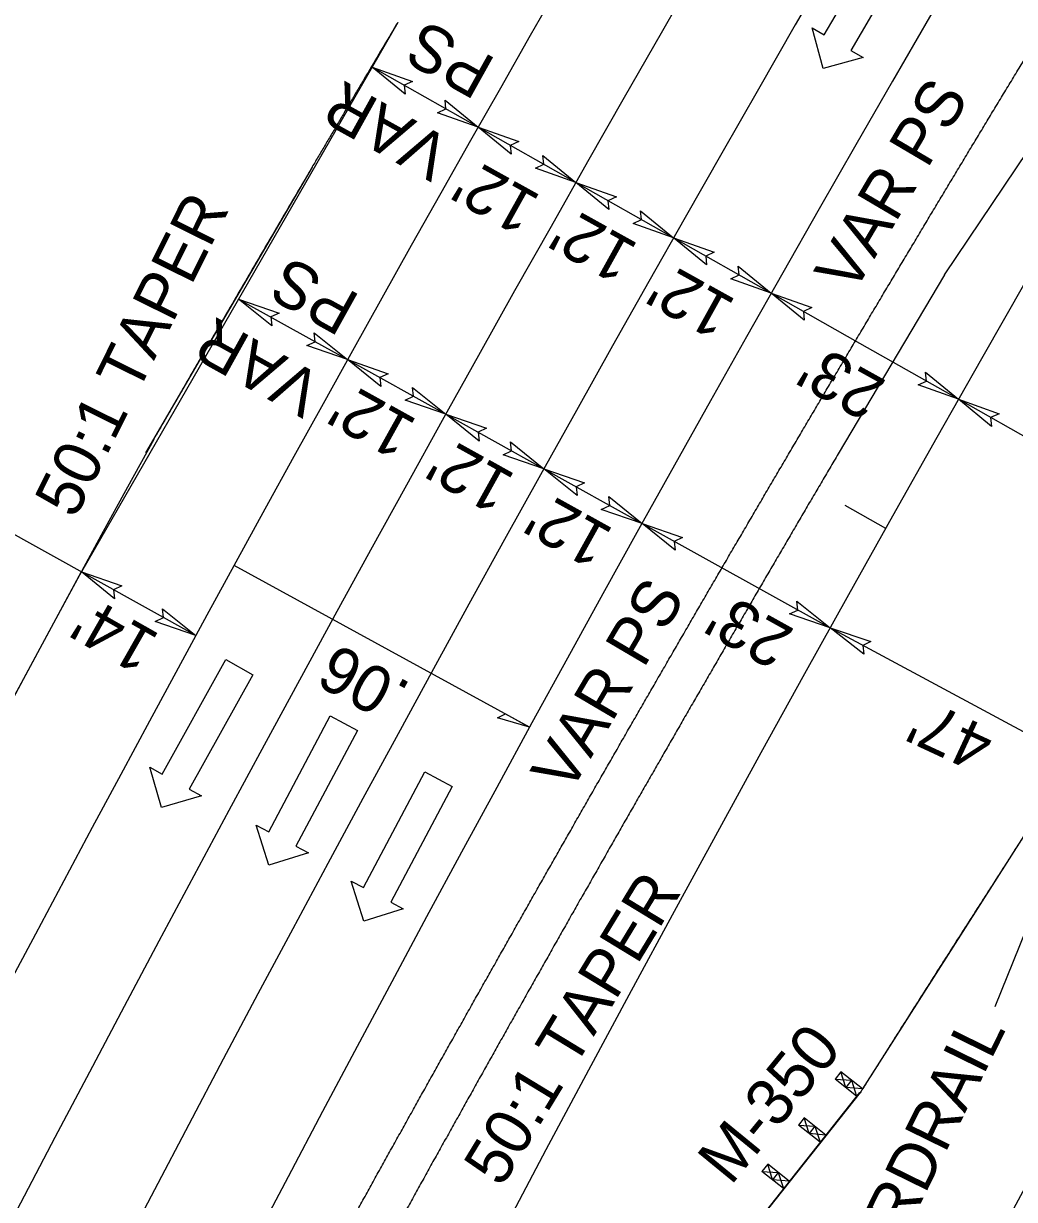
# Model space of a CAD drawing. Extents: x 2389694 to 2405615, y 546931 to 573532.
# Drawn here: x 2395584.9 to 2395690.8, y 557120.4 to 557246.1 of the extents above; entities that cross this region are included whole.
import ezdxf

# ---------------------------------------------------------------- set-up
doc = ezdxf.new("R2010")
doc.units = 0
for name, color, linetype in [('Prop Cable Guiderail Anchor Unit CELL', 7, 'Continuous'), ('Prop Cable Guiderail Single Face', 7, 'Continuous'), ('Prop Dimension', 7, 'Continuous'), ('Prop Dimension Text', 7, 'Continuous'), ('Prop DSN Text', 7, 'Continuous'), ('Prop EOT', 7, 'Continuous'), ('Prop GRAU M350 Approach CELL', 7, 'Continuous'), ('Prop Guardrail', 7, 'Continuous'), ('Prop Horizontal Alignment', 7, 'Continuous'), ('Prop Horizontal Alignment Tick Small', 7, 'Continuous'), ('Prop Lane Arrow Through CELL', 7, 'Continuous'), ('Prop Lane Lines', 7, 'Continuous'), ('Prop SBG', 7, 'Continuous'), ('Prop Super Arrow 1 Lane CELL', 7, 'Continuous'), ('Prop Superelevation Label', 7, 'Continuous')]:
    doc.layers.add(name, color=color, linetype=linetype)

msp = doc.modelspace()

# ---------------------------------------------------------------- linework, layer by layer
at = {"layer": 'Prop Cable Guiderail Anchor Unit CELL'}
msp.add_line((2395683.28, 557219.25), (2395692.21, 557232.52), dxfattribs=at)
at = {"layer": 'Prop Cable Guiderail Single Face'}
msp.add_line((2395683.28, 557219.25), (2395671.92, 557200.11), dxfattribs=at)
for points in [[(2395671.92, 557200.11), (2395671.47, 557199.33), (2395671.01, 557198.56), (2395670.55, 557197.78), (2395670.09, 557197), (2395669.64, 557196.22), (2395669.18, 557195.44), (2395668.72, 557194.67), (2395668.27, 557193.89), (2395667.81, 557193.11), (2395667.35, 557192.32), (2395666.89, 557191.54), (2395666.44, 557190.76), (2395665.98, 557189.98), (2395665.53, 557189.21), (2395665.07, 557188.43), (2395664.62, 557187.65), (2395664.16, 557186.87), (2395663.71, 557186.09), (2395663.25, 557185.31), (2395662.8, 557184.53), (2395662.34, 557183.74), (2395661.89, 557182.96), (2395661.43, 557182.18), (2395660.98, 557181.4), (2395660.53, 557180.62), (2395660.07, 557179.84), (2395659.62, 557179.06), (2395659.17, 557178.28), (2395658.72, 557177.49), (2395658.26, 557176.71), (2395657.81, 557175.93), (2395657.36, 557175.14), (2395656.9, 557174.36), (2395656.45, 557173.58), (2395656, 557172.8), (2395655.55, 557172.02), (2395655.1, 557171.23), (2395654.65, 557170.45), (2395654.2, 557169.67), (2395653.75, 557168.89), (2395653.3, 557168.11), (2395652.85, 557167.32), (2395652.4, 557166.53), (2395651.95, 557165.75), (2395651.5, 557164.97), (2395651.05, 557164.18), (2395650.6, 557163.4), (2395650.15, 557162.62), (2395649.7, 557161.83), (2395649.25, 557161.05), (2395648.81, 557160.27), (2395648.36, 557159.48), (2395647.91, 557158.7), (2395647.46, 557157.91), (2395647.01, 557157.12), (2395646.57, 557156.34), (2395646.12, 557155.55), (2395645.67, 557154.77), (2395645.23, 557153.98), (2395644.78, 557153.2), (2395644.33, 557152.42), (2395643.89, 557151.63), (2395643.44, 557150.85), (2395643, 557150.06), (2395642.55, 557149.27), (2395642.1, 557148.48), (2395641.66, 557147.7), (2395641.21, 557146.91), (2395640.77, 557146.12), (2395640.33, 557145.34), (2395639.88, 557144.55), (2395639.44, 557143.77), (2395638.99, 557142.98), (2395638.55, 557142.19)], [(2395638.55, 557142.19), (2395638.11, 557141.41), (2395637.66, 557140.61), (2395637.22, 557139.83), (2395636.77, 557139.04), (2395636.33, 557138.25), (2395635.89, 557137.46), (2395635.45, 557136.68), (2395635.01, 557135.89), (2395634.56, 557135.1), (2395634.12, 557134.32), (2395633.68, 557133.53), (2395633.24, 557132.74), (2395632.8, 557131.94), (2395632.36, 557131.16), (2395631.92, 557130.37), (2395631.48, 557129.58), (2395631.04, 557128.79), (2395630.6, 557128), (2395630.16, 557127.21), (2395629.72, 557126.43), (2395629.28, 557125.64), (2395628.84, 557124.85), (2395628.4, 557124.06), (2395627.96, 557123.27), (2395627.52, 557122.47), (2395627.08, 557121.68), (2395626.64, 557120.89), (2395626.21, 557120.1), (2395625.77, 557119.31), (2395625.33, 557118.52), (2395624.89, 557117.73), (2395624.46, 557116.94), (2395624.02, 557116.15), (2395623.58, 557115.36), (2395623.46, 557115.15)]]:
    msp.add_spline(points, degree=3, dxfattribs=at)
at = {"layer": 'Prop Dimension'}
for p, q in [((2395633.45, 557235.02), (2395622.11, 557241.44)), ((2395643.89, 557229.1), (2395633.45, 557235.02)), ((2395654.33, 557223.18), (2395643.89, 557229.1)), ((2395664.77, 557217.27), (2395654.33, 557223.18)), ((2395674.24, 557211.9), (2395664.77, 557217.27)), ((2395607.84, 557216.65), (2395616, 557212.11)), ((2395616, 557212.11), (2395619.5, 557210.17)), ((2395684.78, 557205.93), (2395674.24, 557211.9)), ((2395619.5, 557210.17), (2395629.98, 557204.34)), ((2395725.67, 557182.76), (2395684.78, 557205.93)), ((2395629.98, 557204.34), (2395640.47, 557198.5)), ((2395603.27, 557180.67), (2395565.04, 557201.99)), ((2395640.47, 557198.5), (2395650.96, 557192.67)), ((2395650.96, 557192.67), (2395671.06, 557181.49)), ((2395712.46, 557159.25), (2395671.06, 557181.49))]:
    msp.add_line(p, q, dxfattribs=at)
for points in [[(2395625.64, 557238.55), (2395622.11, 557241.44), (2395626.44, 557239.91), (2395625.54, 557239.5)], [(2395629.91, 557237.91), (2395633.45, 557235.02), (2395629.12, 557236.55), (2395630.01, 557236.96)], [(2395636.98, 557232.12), (2395633.45, 557235.02), (2395637.78, 557233.48), (2395636.88, 557233.07)], [(2395640.35, 557231.99), (2395643.89, 557229.1), (2395639.56, 557230.64), (2395640.45, 557231.05)], [(2395647.42, 557226.21), (2395643.89, 557229.1), (2395648.22, 557227.57), (2395647.32, 557227.15)], [(2395650.79, 557226.08), (2395654.33, 557223.18), (2395650, 557224.72), (2395650.89, 557225.13)], [(2395657.86, 557220.29), (2395654.33, 557223.18), (2395658.66, 557221.65), (2395657.76, 557221.24)], [(2395661.23, 557220.16), (2395664.77, 557217.27), (2395660.44, 557218.8), (2395661.33, 557219.22)], [(2395668.3, 557214.38), (2395664.77, 557217.27), (2395669.1, 557215.73), (2395668.2, 557215.32)], [(2395611.39, 557213.79), (2395607.84, 557216.65), (2395612.18, 557215.15), (2395611.29, 557214.73)], [(2395615.94, 557213.03), (2395619.5, 557210.17), (2395615.15, 557211.67), (2395616.04, 557212.09)], [(2395623.05, 557207.3), (2395619.5, 557210.17), (2395623.84, 557208.67), (2395622.95, 557208.25)], [(2395681.25, 557208.82), (2395684.78, 557205.93), (2395680.45, 557207.46), (2395681.34, 557207.88)], [(2395626.43, 557207.2), (2395629.98, 557204.34), (2395625.64, 557205.84), (2395626.53, 557206.26)], [(2395688.31, 557203.04), (2395684.78, 557205.93), (2395689.11, 557204.39), (2395688.21, 557203.98)], [(2395633.54, 557201.47), (2395629.98, 557204.34), (2395634.33, 557202.83), (2395633.44, 557202.42)], [(2395636.91, 557201.37), (2395640.47, 557198.5), (2395636.13, 557200), (2395637.02, 557200.42)], [(2395644.03, 557195.64), (2395640.47, 557198.5), (2395644.81, 557197), (2395643.92, 557196.58)], [(2395647.4, 557195.53), (2395650.96, 557192.67), (2395646.61, 557194.17), (2395647.51, 557194.59)], [(2395654.51, 557189.81), (2395650.96, 557192.67), (2395655.3, 557191.17), (2395654.41, 557190.75)], [(2395594.6, 557184.62), (2395591.05, 557187.49), (2395595.39, 557185.99), (2395594.5, 557185.57)], [(2395599.72, 557183.54), (2395603.27, 557180.67), (2395598.93, 557182.18), (2395599.82, 557182.6)], [(2395667.5, 557184.36), (2395671.06, 557181.49), (2395666.71, 557182.99), (2395667.61, 557183.41)], [(2395674.66, 557178.68), (2395671.06, 557181.49), (2395675.42, 557180.06), (2395674.54, 557179.62)]]:
    msp.add_lwpolyline(points, close=True, dxfattribs=at)
at = {"layer": 'Prop DSN Text'}
msp.add_line((2395688.7, 557141.04), (2395693.29, 557152.41), dxfattribs=at)
at = {"layer": 'Prop EOT'}
for p, q in [((2395615.72, 557230.73), (2395597.92, 557200.2)), ((2395674.28, 557131.83), (2395650.78, 557102.25))]:
    msp.add_line(p, q, dxfattribs=at)
for centre, radius, start, end in [((2398729.82, 555480.32), 3559, 136.54853, 163.17888), ((2398729.82, 555480.32), 3523, 136.54853, 169.40696), ((2398729.82, 555480.32), 3453, 136.54853, 155.44499), ((2398729.82, 555480.32), 3429, 136.54853, 155.44499), ((2398729.82, 555480.32), 3573, 151.19964, 163.17888), ((2398729.83, 555480.34), 3415, 150.73536, 155.44499)]:
    msp.add_arc(centre, radius, start, end, dxfattribs=at)
for points in [[(2395682.12, 557226.17), (2395682.58, 557226.95), (2395683.05, 557227.73), (2395683.52, 557228.5), (2395683.98, 557229.28), (2395684.45, 557230.06), (2395684.92, 557230.83), (2395685.38, 557231.61), (2395685.85, 557232.39), (2395686.32, 557233.16), (2395686.79, 557233.94), (2395687.26, 557234.71), (2395687.72, 557235.49), (2395688.19, 557236.27), (2395688.66, 557237.04), (2395689.13, 557237.82), (2395689.6, 557238.59), (2395690.07, 557239.37), (2395690.54, 557240.14), (2395691.01, 557240.92), (2395691.48, 557241.69), (2395691.95, 557242.47), (2395692.42, 557243.24), (2395692.89, 557244.02), (2395693.36, 557244.79), (2395693.83, 557245.56), (2395694.3, 557246.34), (2395694.77, 557247.11), (2395695.24, 557247.89), (2395695.72, 557248.66), (2395696.19, 557249.43), (2395696.66, 557250.21), (2395697.13, 557250.98), (2395697.6, 557251.75), (2395698.08, 557252.53), (2395698.55, 557253.3), (2395699.02, 557254.07), (2395699.5, 557254.85), (2395699.97, 557255.62), (2395700.44, 557256.39), (2395700.92, 557257.16), (2395701.39, 557257.93), (2395701.86, 557258.71), (2395702.34, 557259.48), (2395702.81, 557260.25), (2395703.29, 557261.02), (2395703.76, 557261.79), (2395704.24, 557262.57), (2395704.71, 557263.34), (2395705.19, 557264.11), (2395705.66, 557264.88), (2395706.14, 557265.65), (2395706.62, 557266.42), (2395707.09, 557267.19), (2395707.57, 557267.96), (2395708.05, 557268.73), (2395708.52, 557269.5), (2395709, 557270.27), (2395709.48, 557271.04), (2395709.96, 557271.81), (2395710.43, 557272.58), (2395710.91, 557273.35), (2395711.39, 557274.12), (2395711.87, 557274.89), (2395712.35, 557275.66), (2395712.83, 557276.43), (2395713.3, 557277.2), (2395713.78, 557277.97), (2395714.26, 557278.74), (2395714.74, 557279.5), (2395715.22, 557280.27), (2395715.7, 557281.04), (2395716.18, 557281.81), (2395717.14, 557283.35)], [(2395624.85, 557246.2), (2395624.49, 557245.6), (2395624.14, 557245.01), (2395623.79, 557244.42), (2395623.44, 557243.83), (2395623.08, 557243.23), (2395622.73, 557242.65), (2395622.38, 557242.05), (2395622.03, 557241.45), (2395621.68, 557240.86), (2395621.32, 557240.27), (2395620.98, 557239.68), (2395620.62, 557239.08), (2395620.27, 557238.49), (2395619.92, 557237.89), (2395619.57, 557237.3), (2395619.22, 557236.71), (2395618.87, 557236.11), (2395618.52, 557235.52), (2395618.17, 557234.92), (2395617.82, 557234.33), (2395617.47, 557233.74), (2395617.12, 557233.15), (2395616.77, 557232.55), (2395616.41, 557231.95), (2395616.07, 557231.36), (2395615.71, 557230.76), (2395615.37, 557230.17), (2395615.02, 557229.57), (2395614.67, 557228.98), (2395614.32, 557228.39), (2395613.97, 557227.79), (2395613.62, 557227.2), (2395613.27, 557226.6), (2395612.92, 557226.01), (2395612.57, 557225.41), (2395612.23, 557224.82), (2395611.88, 557224.22), (2395611.53, 557223.62), (2395611.18, 557223.03), (2395610.83, 557222.43), (2395610.48, 557221.84), (2395610.13, 557221.24), (2395609.79, 557220.65), (2395609.44, 557220.05), (2395609.09, 557219.45), (2395608.75, 557218.86), (2395608.4, 557218.26), (2395608.05, 557217.67), (2395607.7, 557217.07), (2395607.36, 557216.48), (2395607.01, 557215.88), (2395606.66, 557215.28), (2395606.32, 557214.69), (2395605.97, 557214.09), (2395605.62, 557213.49), (2395605.27, 557212.89), (2395604.93, 557212.3), (2395604.58, 557211.7), (2395604.24, 557211.11), (2395603.89, 557210.51), (2395603.54, 557209.91), (2395603.2, 557209.32), (2395602.85, 557208.72), (2395602.51, 557208.12), (2395602.16, 557207.52), (2395601.82, 557206.93), (2395601.47, 557206.33), (2395601.13, 557205.73), (2395600.78, 557205.14), (2395600.44, 557204.53), (2395600.1, 557203.94), (2395599.75, 557203.34), (2395599.06, 557202.15)], [(2395648.18, 557168.32), (2395648.63, 557169.11), (2395649.08, 557169.89), (2395649.53, 557170.68), (2395649.98, 557171.46), (2395650.44, 557172.25), (2395650.89, 557173.04), (2395651.34, 557173.82), (2395651.79, 557174.61), (2395652.25, 557175.39), (2395652.7, 557176.18), (2395653.15, 557176.96), (2395653.61, 557177.75), (2395654.06, 557178.53), (2395654.52, 557179.32), (2395654.97, 557180.1), (2395655.42, 557180.88), (2395655.88, 557181.67), (2395656.33, 557182.45), (2395656.79, 557183.24), (2395657.24, 557184.02), (2395657.7, 557184.81), (2395658.15, 557185.59), (2395658.61, 557186.37), (2395659.07, 557187.16), (2395659.52, 557187.94), (2395659.98, 557188.72), (2395660.43, 557189.51), (2395660.89, 557190.29), (2395661.35, 557191.07), (2395661.81, 557191.85), (2395662.26, 557192.64), (2395662.72, 557193.42), (2395663.18, 557194.2), (2395663.64, 557194.98), (2395664.09, 557195.77), (2395664.55, 557196.55), (2395665.01, 557197.33), (2395665.47, 557198.11), (2395665.93, 557198.89), (2395666.39, 557199.67), (2395666.85, 557200.46), (2395667.31, 557201.24), (2395667.77, 557202.02), (2395668.23, 557202.8), (2395668.69, 557203.58), (2395669.15, 557204.36), (2395669.61, 557205.14), (2395670.07, 557205.92), (2395670.53, 557206.7), (2395670.99, 557207.48), (2395671.45, 557208.26), (2395671.91, 557209.04), (2395672.38, 557209.82), (2395672.84, 557210.6), (2395673.3, 557211.38), (2395673.76, 557212.16), (2395674.22, 557212.94), (2395674.69, 557213.72), (2395675.15, 557214.5), (2395675.61, 557215.28), (2395676.08, 557216.06), (2395676.54, 557216.84), (2395677, 557217.62), (2395677.47, 557218.39), (2395677.93, 557219.17), (2395678.4, 557219.95), (2395678.86, 557220.73), (2395679.33, 557221.51), (2395679.79, 557222.28), (2395680.26, 557223.06), (2395680.72, 557223.84), (2395681.19, 557224.62), (2395681.65, 557225.4), (2395682.12, 557226.17)], [(2395702.21, 557175.41), (2395701.84, 557174.82), (2395701.46, 557174.24), (2395701.07, 557173.65), (2395700.69, 557173.07), (2395700.31, 557172.48), (2395699.93, 557171.89), (2395699.55, 557171.31), (2395699.16, 557170.72), (2395698.79, 557170.13), (2395698.41, 557169.55), (2395698.02, 557168.96), (2395697.64, 557168.38), (2395697.26, 557167.78), (2395696.88, 557167.2), (2395696.5, 557166.62), (2395696.12, 557166.02), (2395695.74, 557165.44), (2395695.36, 557164.85), (2395694.98, 557164.26), (2395694.6, 557163.68), (2395694.22, 557163.09), (2395693.84, 557162.5), (2395693.47, 557161.92), (2395693.08, 557161.32), (2395692.71, 557160.74), (2395692.33, 557160.14), (2395691.95, 557159.56), (2395691.57, 557158.98), (2395691.19, 557158.38), (2395690.81, 557157.8), (2395690.43, 557157.2), (2395690.06, 557156.62), (2395689.68, 557156.03), (2395689.3, 557155.44), (2395688.92, 557154.85), (2395688.55, 557154.27), (2395688.17, 557153.67), (2395687.79, 557153.09), (2395687.41, 557152.49), (2395687.03, 557151.91), (2395686.66, 557151.32), (2395686.28, 557150.73), (2395685.9, 557150.14), (2395685.52, 557149.54), (2395685.15, 557148.96), (2395684.77, 557148.37), (2395684.39, 557147.78), (2395684.02, 557147.19), (2395683.65, 557146.6), (2395683.27, 557146.01), (2395682.89, 557145.42), (2395682.51, 557144.83), (2395682.14, 557144.24), (2395681.77, 557143.65), (2395681.39, 557143.06), (2395681.01, 557142.47), (2395680.64, 557141.88), (2395680.26, 557141.28), (2395679.89, 557140.7), (2395679.51, 557140.1), (2395679.14, 557139.51), (2395678.76, 557138.93), (2395678.39, 557138.33), (2395678.01, 557137.74), (2395677.64, 557137.14), (2395677.26, 557136.56), (2395676.89, 557135.97), (2395676.51, 557135.37), (2395676.14, 557134.78), (2395675.77, 557134.19), (2395675.39, 557133.6), (2395675.02, 557133.01), (2395674.27, 557131.82)], [(2395615.34, 557109.81), (2395615.77, 557110.6), (2395616.21, 557111.4), (2395616.65, 557112.19), (2395617.08, 557112.99), (2395617.52, 557113.78), (2395617.96, 557114.57), (2395618.4, 557115.37), (2395618.83, 557116.16), (2395619.27, 557116.96), (2395619.71, 557117.75), (2395620.15, 557118.55), (2395620.59, 557119.34), (2395621.03, 557120.13), (2395621.47, 557120.93), (2395621.9, 557121.72), (2395622.34, 557122.51), (2395622.78, 557123.31), (2395623.22, 557124.1), (2395623.66, 557124.89), (2395624.1, 557125.68), (2395624.54, 557126.48), (2395624.99, 557127.27), (2395625.43, 557128.06), (2395625.87, 557128.85), (2395626.31, 557129.65), (2395626.75, 557130.44), (2395627.19, 557131.23), (2395627.63, 557132.02), (2395628.08, 557132.81), (2395628.52, 557133.61), (2395628.96, 557134.4), (2395629.4, 557135.19), (2395629.85, 557135.98), (2395630.29, 557136.77), (2395630.73, 557137.56), (2395631.18, 557138.35), (2395631.62, 557139.14), (2395632.06, 557139.93), (2395632.51, 557140.73), (2395632.95, 557141.52), (2395633.4, 557142.31), (2395633.84, 557143.1), (2395634.29, 557143.89), (2395634.73, 557144.68), (2395635.18, 557145.47), (2395635.62, 557146.26), (2395636.07, 557147.05), (2395636.51, 557147.83), (2395636.96, 557148.62), (2395637.41, 557149.41), (2395637.85, 557150.2), (2395638.3, 557150.99), (2395638.75, 557151.78), (2395639.19, 557152.57), (2395639.64, 557153.36), (2395640.09, 557154.15), (2395640.54, 557154.93), (2395640.98, 557155.72), (2395641.43, 557156.51), (2395641.88, 557157.3), (2395642.33, 557158.09), (2395642.78, 557158.88), (2395643.23, 557159.66), (2395643.68, 557160.45), (2395644.12, 557161.24), (2395644.57, 557162.03), (2395645.02, 557162.81), (2395645.47, 557163.6), (2395645.92, 557164.39), (2395646.37, 557165.17), (2395646.83, 557165.96), (2395647.28, 557166.75), (2395647.73, 557167.53), (2395648.18, 557168.32)]]:
    msp.add_spline(points, degree=3, dxfattribs=at)
at = {"layer": 'Prop GRAU M350 Approach CELL'}
for p, q in [((2395672.21, 557134.06), (2395671.59, 557133.28)), ((2395673.89, 557131.46), (2395671.59, 557133.28)), ((2395671.59, 557133.28), (2395673.34, 557133.17)), ((2395674.51, 557132.24), (2395672.21, 557134.06)), ((2395672.72, 557132.39), (2395672.21, 557134.06)), ((2395673.34, 557133.17), (2395672.72, 557132.39)), ((2395673.34, 557133.17), (2395673.89, 557131.46)), ((2395674.2, 557131.85), (2395650.78, 557102.25)), ((2395674.51, 557132.24), (2395672.72, 557132.39)), ((2395668.3, 557129.12), (2395667.68, 557128.34)), ((2395670.6, 557127.3), (2395668.3, 557129.12)), ((2395668.81, 557127.45), (2395668.3, 557129.12)), ((2395669.98, 557126.52), (2395667.68, 557128.34)), ((2395667.68, 557128.34), (2395669.43, 557128.23)), ((2395669.43, 557128.23), (2395668.81, 557127.45)), ((2395669.43, 557128.23), (2395669.98, 557126.52)), ((2395670.6, 557127.3), (2395668.81, 557127.45)), ((2395664.39, 557124.18), (2395663.77, 557123.4)), ((2395666.69, 557122.36), (2395664.39, 557124.18)), ((2395664.9, 557122.51), (2395664.39, 557124.18)), ((2395666.07, 557121.58), (2395663.77, 557123.4)), ((2395663.77, 557123.4), (2395665.52, 557123.29)), ((2395665.52, 557123.29), (2395664.9, 557122.51)), ((2395665.52, 557123.29), (2395666.07, 557121.58)), ((2395666.69, 557122.36), (2395664.9, 557122.51))]:
    msp.add_line(p, q, dxfattribs=at)
at = {"layer": 'Prop Guardrail'}
for p, q in [((2395624.85, 557246.2), (2395591.05, 557187.49)), ((2395691.74, 557159.27), (2395674.51, 557132.24))]:
    msp.add_line(p, q, dxfattribs=at)
for radius, start, end in [(3415, 149.9922, 155.44499), (3573, 151.45837, 163.17888)]:
    msp.add_arc((2398729.82, 555480.32), radius, start, end, dxfattribs=at)
at = {"layer": 'Prop Horizontal Alignment'}
msp.add_arc((2398729.82, 555480.32), 3500, 136.54853, 177.15578, dxfattribs=at)
at = {"layer": 'Prop Horizontal Alignment Tick Small'}
msp.add_line((2395677.01, 557192.14), (2395672.65, 557194.59), dxfattribs=at)
at = {"layer": 'Prop Lane Arrow Through CELL'}
for p, q in [((2395670.43, 557244.88), (2395677.48, 557256.97)), ((2395680.33, 557255.31), (2395673.28, 557243.22)), ((2395670.32, 557241.3), (2395669.14, 557245.63)), ((2395669.14, 557245.63), (2395670.43, 557244.88)), ((2395674.58, 557242.46), (2395670.32, 557241.3)), ((2395673.28, 557243.22), (2395674.58, 557242.46)), ((2395599.68, 557165.88), (2395606.49, 557178.11)), ((2395606.49, 557178.11), (2395609.37, 557176.5)), ((2395609.37, 557176.5), (2395602.56, 557164.27)), ((2395611.07, 557159.72), (2395617.63, 557172.09)), ((2395617.63, 557172.09), (2395620.55, 557170.54)), ((2395620.55, 557170.54), (2395613.98, 557158.17)), ((2395599.63, 557162.3), (2395598.37, 557166.61)), ((2395598.37, 557166.61), (2395599.68, 557165.88)), ((2395621.19, 557153.74), (2395627.75, 557166.1)), ((2395627.75, 557166.1), (2395630.67, 557164.56)), ((2395602.56, 557164.27), (2395603.87, 557163.54)), ((2395630.67, 557164.56), (2395624.11, 557152.19)), ((2395603.87, 557163.54), (2395599.63, 557162.3)), ((2395611.09, 557156.14), (2395609.74, 557160.42)), ((2395609.74, 557160.42), (2395611.07, 557159.72)), ((2395613.98, 557158.17), (2395615.31, 557157.47)), ((2395615.31, 557157.47), (2395611.09, 557156.14)), ((2395621.22, 557150.16), (2395619.87, 557154.44)), ((2395619.87, 557154.44), (2395621.19, 557153.74)), ((2395624.11, 557152.19), (2395625.43, 557151.49)), ((2395625.43, 557151.49), (2395621.22, 557150.16))]:
    msp.add_line(p, q, dxfattribs=at)
at = {"layer": 'Prop Lane Lines'}
for radius, end in [(3547, 169.40696), (3535, 169.40696), (3441, 155.44499)]:
    msp.add_arc((2398729.82, 555480.32), radius, 136.54853, end, dxfattribs=at)
at = {"layer": 'Prop SBG'}
msp.add_arc((2398729.82, 555480.32), 3415, 149.9922, 155.44499, dxfattribs=at)
at = {"layer": 'Prop Super Arrow 1 Lane CELL'}
msp.add_line((2395638.95, 557170.9), (2395607.37, 557188.18), dxfattribs=at)
msp.add_lwpolyline([(2395638.95, 557170.9), (2395635.5, 557171.88), (2395636.36, 557172.32)], close=True, dxfattribs=at)

# ---------------------------------------------------------------- texts
at = {"layer": 'Prop Dimension Text'}
for s, rotation, p in [('PS', 150.9188, (2395635.52, 557242.22)), ('VAR', 150.9188, (2395630.89, 557233.46)), ('VAR PS', 59.4965, (2395673.51, 557217.04)), ("12'", 150.9193, (2395640.33, 557227.6)), ('50:1 TAPER', 63.5475, (2395590.36, 557193.03)), ("12'", 150.9193, (2395650.75, 557222.43)), ('PS', 150.9188, (2395621.02, 557216.95)), ("12'", 150.9193, (2395661.18, 557216.47)), ('VAR', 150.9188, (2395617.17, 557208.19)), ("23'", 150.9193, (2395677.23, 557207.82)), ("12'", 150.9193, (2395627.12, 557203.64)), ("12'", 150.9193, (2395637.61, 557197.81)), ("12'", 150.9193, (2395648.1, 557191.97)), ('VAR PS', 59.4965, (2395643.2, 557163.63)), ("23'", 150.9193, (2395667.41, 557181.26)), ("14'", 150.2944, (2395599.61, 557180.7)), ("47'", 155.0649, (2395688.9, 557170.42)), ('50:1 TAPER', 58.6948, (2395635.94, 557121.58)), ('M-350', 50.682, (2395660.44, 557121.8))]:
    msp.add_text(s, height=5, rotation=rotation, dxfattribs=at).set_placement(p)
at = {"layer": 'Prop DSN Text'}
msp.add_text('PROP GUARDRAIL', height=5, rotation=63.8576, dxfattribs=at).set_placement((2395663.52, 557084.88))
at = {"layer": 'Prop Superelevation Label'}
msp.add_text('.06', height=5, rotation=151.3232, dxfattribs=at).set_placement((2395626.47, 557175.45))

doc.saveas('drawing.dxf')
